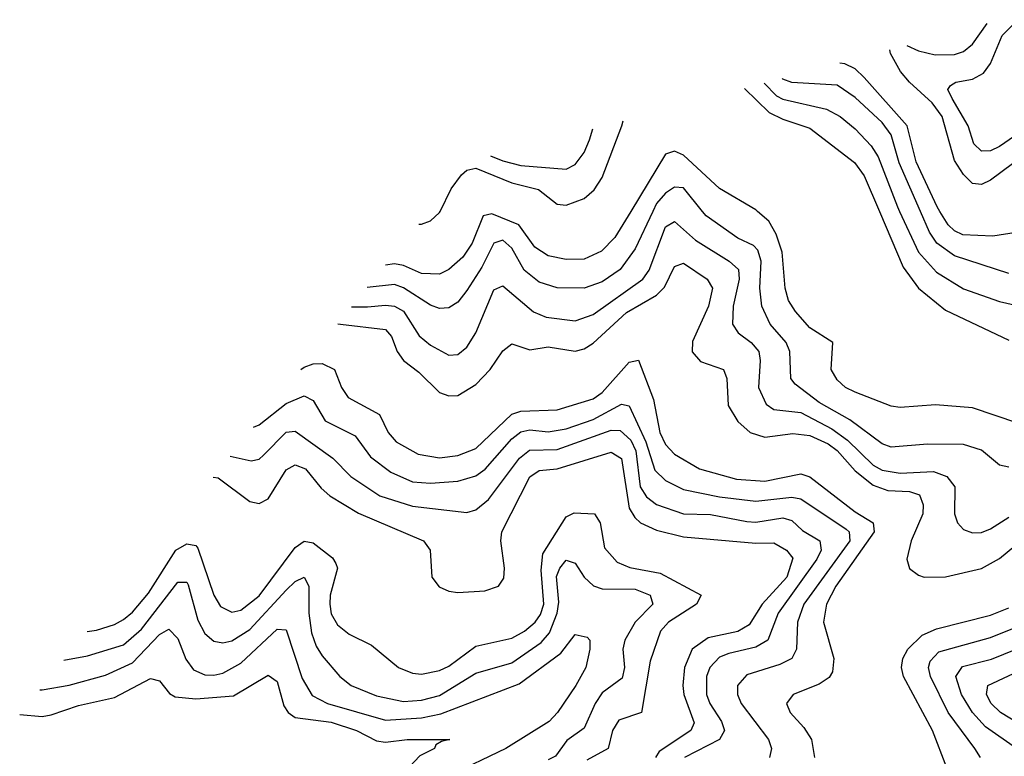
# Model space of a CAD drawing. Header units: inches. Extents: x 1305375 to 1407406, y 744550 to 841633.
# Tile 503 of 509: x 1393440 to 1395620, y 838793 to 840425. Entities that reach past the tile are written whole.
import ezdxf

# ---------------------------------------------------------------- set-up
doc = ezdxf.new("R2010")
doc.units = ezdxf.units.IN
doc.header["$MEASUREMENT"] = 0
doc.layers.add('B3893', color=7, linetype='Continuous')
doc.layers.add('B3894', color=7, linetype='Continuous')

msp = doc.modelspace()

# ---------------------------------------------------------------- linework, layer by layer
at = {"layer": 'B3893', "color": 5}
for points, elevation in [([(1394841.7, 840000), (1394803.1, 839916.9), (1394770, 839871.6), (1394730, 839844), (1394690, 839830.1), (1394630, 839831.1), (1394590, 839843.7), (1394557.3, 839870), (1394530, 839918.7), (1394510, 839936.4), (1394490, 839930), (1394463.2, 839876.8), (1394430, 839825.1), (1394410, 839799.1), (1394390, 839786.7), (1394370, 839785.1), (1394350, 839792.7), (1394290, 839831.1), (1394270, 839838.2), (1394209.8, 839831.2)], 1560), ([(1394793.1, 840000), (1394758, 839942), (1394728.1, 839911.9), (1394690, 839894.5), (1394650, 839893.6), (1394610, 839901.6), (1394581.1, 839921.1), (1394545, 839970), (1394485.6, 839994.4), (1394466.7, 839990), (1394442.1, 839930), (1394421, 839899), (1394390, 839871.1), (1394370, 839861.1), (1394330, 839862.3), (1394290, 839880.2), (1394270, 839884), (1394250.4, 839881)], 1580), ([(1394324, 839971.5), (1394330, 839971.6), (1394350, 839979), (1394370, 839997.5), (1394371.2, 840000)], 1620), ([(1395630, 839433.3), (1395610, 839438.3), (1395570, 839471.3), (1395530, 839484.1), (1395450, 839484.6), (1395370, 839477.9), (1395350, 839484.9), (1395278.4, 839538.4), (1395210, 839576.9), (1395157.1, 839617.1), (1395147.3, 839630), (1395145.3, 839690), (1395137.3, 839710), (1395102.1, 839750), (1395083.6, 839790), (1395079.1, 839830), (1395082.1, 839890), (1395074.4, 839914.4), (1395064.7, 839924.7), (1395030, 839941.1), (1394960.3, 839990), (1394952.3, 840000)], 1560), ([(1395650, 839531.3), (1395550, 839564.7), (1395468.2, 839571.8), (1395390, 839565.8), (1395370, 839568.9), (1395290, 839599.9), (1395268.3, 839610), (1395250, 839626.8), (1395236.9, 839650), (1395240.8, 839710), (1395190, 839742.3), (1395158.2, 839778.2), (1395142.8, 839802.8), (1395135.3, 839830), (1395128.1, 839910), (1395115, 839950), (1395098.7, 839978.7), (1395074, 840000)], 1580), ([(1395343.7, 840000), (1395396.5, 839876.5), (1395430, 839829.9), (1395490, 839781.4), (1395630, 839714.9)], 1580), ([(1395388.1, 840000), (1395430, 839909.5), (1395470, 839865.5), (1395530, 839828.6), (1395610, 839800.3), (1395674.5, 839785.5)], 1560), ([(1395630, 839862.7), (1395510, 839901.6), (1395470.9, 839930), (1395454.3, 839954.3), (1395434.4, 840000)], 1540), ([(1395692.8, 840000), (1395690, 839997.8), (1395646.6, 839953.4), (1395595.1, 839944.9), (1395528.1, 839948.1), (1395510, 839956.8), (1395496.2, 839970), (1395477.7, 840000)], 1520), ([(1394175, 839788.4), (1394210, 839788.5), (1394250, 839792.5), (1394270, 839790), (1394290, 839779.2), (1394324.8, 839724.8), (1394350, 839703.9), (1394390, 839681.7), (1394410, 839682.9), (1394430, 839699.5), (1394450, 839730.8), (1394490, 839826.4), (1394510, 839835.2), (1394578, 839778), (1394605.5, 839765.5), (1394670, 839757.7), (1394710, 839771.9), (1394819.9, 839850), (1394833.8, 839870), (1394870, 839965.7), (1394890, 839977.7), (1394936.2, 839936.1), (1395011.3, 839890), (1395031.5, 839871.5), (1395033, 839850), (1395019.9, 839790), (1395018.5, 839750), (1395031, 839731), (1395060.1, 839710), (1395076.4, 839690), (1395079.5, 839670), (1395076, 839610), (1395093, 839573), (1395110, 839561.1), (1395170, 839554.3), (1395238.6, 839518.6), (1395273.4, 839493.4), (1395330, 839438), (1395350, 839426.7), (1395390, 839420.4), (1395463.6, 839423.6), (1395493.1, 839413.1), (1395510.7, 839390), (1395510.1, 839330), (1395516.8, 839310), (1395530, 839295.2), (1395550, 839287.9), (1395570, 839288.7), (1395590, 839296.8), (1395630, 839322.4)], 1540), ([(1394144.6, 839751), (1394150.6, 839750.6), (1394250, 839738.4), (1394263.1, 839723.1), (1394275.7, 839690), (1394290, 839670.1), (1394324.1, 839644.1), (1394370, 839599), (1394390, 839591.7), (1394410, 839592.4), (1394450, 839616.3), (1394482.1, 839650), (1394510, 839691), (1394530, 839706.4), (1394570, 839693.1), (1394610, 839699.9), (1394670, 839690.7), (1394690, 839695.5), (1394710, 839708.1), (1394783.5, 839776.5), (1394850, 839814.6), (1394867.8, 839832.2), (1394890, 839878.3), (1394910, 839885.2), (1394962.7, 839850), (1394974.2, 839830), (1394965.5, 839790), (1394930, 839711.6), (1394929, 839689), (1394947.3, 839667.3), (1394998.5, 839650), (1395005.6, 839630), (1395008.9, 839570), (1395030, 839534.7), (1395057.7, 839510), (1395090, 839499.9), (1395151.7, 839508.2), (1395190, 839504), (1395230, 839485.4), (1395250, 839470.3), (1395290, 839425.5), (1395330, 839393.8), (1395362.1, 839382.1), (1395410, 839379.9), (1395432.3, 839372.3), (1395440.4, 839350), (1395439.7, 839330), (1395414.1, 839270), (1395404.4, 839230), (1395410, 839209.1), (1395430, 839194), (1395443, 839190), (1395490, 839190.8), (1395570, 839208.8), (1395610, 839231.5), (1395690, 839297.7)], 1520), ([(1394062.6, 839650.2), (1394070, 839655), (1394090, 839662.3), (1394110, 839663.2), (1394137.1, 839650), (1394152.4, 839610), (1394167.8, 839587.8), (1394236.9, 839550), (1394256, 839510), (1394273.4, 839490), (1394322.1, 839462.1), (1394370, 839454.2), (1394410, 839459.1), (1394450, 839474.7), (1394530, 839551.1), (1394550, 839557.6), (1394630, 839560.5), (1394710, 839584.6), (1394730, 839598.7), (1394790, 839665.8), (1394810, 839670.2), (1394843.5, 839583.5), (1394857.6, 839510), (1394870, 839483.4), (1394890, 839462.3), (1394945.5, 839430), (1395027.2, 839407.2), (1395090, 839402.7), (1395170, 839418.5), (1395190, 839412), (1395290, 839334.8), (1395329.7, 839310), (1395331.9, 839290), (1395247.5, 839170), (1395226.8, 839130), (1395219.6, 839090), (1395243.1, 839010), (1395239.8, 838980.2), (1395232.2, 838967.8), (1395210, 838952.5), (1395152.9, 838930), (1395138.2, 838910), (1395146.4, 838890), (1395176.7, 838856.7), (1395193, 838830), (1395199.8, 838790)], 1480), ([(1393958, 839521.8), (1393970, 839527.4), (1394030, 839574.4), (1394070, 839591.5), (1394090, 839580.9), (1394116.5, 839536.5), (1394182.6, 839502.6), (1394216.7, 839456.7), (1394262.1, 839422.1), (1394310, 839401.1), (1394350, 839397.9), (1394410, 839402.5), (1394450, 839414.5), (1394471, 839429), (1394530, 839496.3), (1394550, 839511.9), (1394570, 839516.1), (1394610, 839512.1), (1394650, 839518.6), (1394710, 839539.1), (1394772.8, 839572.8), (1394790, 839569.6), (1394826.3, 839490), (1394846.8, 839426.8), (1394870, 839404.2), (1394910, 839384.4), (1394990, 839367.5), (1395070, 839358.5), (1395150, 839367.4), (1395170, 839363.1), (1395270, 839296.4), (1395276.4, 839290), (1395278.2, 839270), (1395176.7, 839130), (1395162.3, 839090), (1395160.4, 839030), (1395150.1, 839010), (1395123.4, 838996.6), (1395050, 838973.7), (1395029.2, 838950), (1395029.7, 838930), (1395037.4, 838910), (1395098.2, 838830), (1395104.6, 838810), (1395100.1, 838790)], 1460), ([(1393906, 839458), (1393952.3, 839447.7), (1393970, 839451.6), (1393980.2, 839459.8), (1394030, 839511.1), (1394050, 839513.5), (1394133.8, 839453.8), (1394173.2, 839413.2), (1394237.5, 839370), (1394310, 839347.4), (1394430, 839333.3), (1394450, 839339.1), (1394478.3, 839361.7), (1394546.9, 839453.1), (1394568.7, 839471.3), (1394630, 839472.9), (1394750, 839515.7), (1394770, 839514.6), (1394793.6, 839493.6), (1394804.1, 839470), (1394814.3, 839390), (1394827.7, 839367.7), (1394850, 839351), (1394910, 839330.3), (1394970, 839328.9), (1395050, 839313.3), (1395070, 839311.5), (1395130, 839321.4), (1395150, 839315.1), (1395173.4, 839293.4), (1395212, 839270), (1395214.5, 839250), (1395205.3, 839230), (1395119.9, 839110), (1395096.7, 839050), (1395070, 839034.6), (1395010, 839021), (1394990, 839012.3), (1394967.9, 838990), (1394960.6, 838970), (1394960.7, 838930), (1394968.1, 838910), (1394994.2, 838870), (1395000.5, 838850), (1394989.5, 838830.5), (1394911.8, 838790)], 1440), ([(1393868.2, 839411.5), (1393879.4, 839410), (1393950, 839357.5), (1393970, 839353.3), (1393990, 839363.1), (1394030, 839427.3), (1394050, 839438.9), (1394072.6, 839430), (1394107.3, 839387.3), (1394127.2, 839370), (1394190, 839331.4), (1394334, 839270), (1394348.8, 839250), (1394352.6, 839190), (1394368.7, 839168.7), (1394390, 839158.6), (1394410, 839155.6), (1394470, 839159.5), (1394500.2, 839170), (1394512.2, 839187.8), (1394513.4, 839210), (1394505.2, 839270), (1394507.9, 839290), (1394570, 839412.4), (1394590, 839425.8), (1394630.3, 839429.7), (1394750, 839466.6), (1394772.8, 839452.8), (1394790, 839342.8), (1394802, 839322), (1394815.1, 839310), (1394850, 839294.3), (1394910, 839279), (1395070, 839265), (1395110, 839265.8), (1395138.2, 839250), (1395152.2, 839232.2), (1395138.7, 839190), (1395084.4, 839130), (1395055.6, 839084.4), (1395030.2, 839069.8), (1394964.8, 839055.2), (1394929, 839030), (1394912.3, 838990), (1394908.1, 838950), (1394910.5, 838930), (1394933.2, 838866.8), (1394926.5, 838850), (1394856.4, 838803.6), (1394848.1, 838790)], 1420), ([(1393589.6, 839069.2), (1393610, 839072.4), (1393650, 839084.8), (1393670, 839096.1), (1393690, 839112.4), (1393725.5, 839154.5), (1393786.1, 839250), (1393810, 839263.8), (1393830, 839259.7), (1393834.3, 839254.3), (1393869.8, 839149.8), (1393885, 839125), (1393910, 839112.5), (1393930, 839117), (1393970, 839148.4), (1394050, 839255.2), (1394070, 839269.7), (1394090, 839265.6), (1394132.7, 839232.7), (1394140.2, 839220.2), (1394143.9, 839210), (1394127.9, 839150), (1394126.8, 839130), (1394130, 839108.4), (1394144.1, 839084.1), (1394170, 839063.9), (1394219.1, 839039.1), (1394278.8, 838990), (1394310, 838977.3), (1394330, 838974.9), (1394370, 838983), (1394390, 838992.8), (1394450, 839037.2), (1394530, 839054.4), (1394558.2, 839070), (1394581.7, 839090), (1394593.2, 839106.8), (1394600.6, 839130), (1394594.5, 839205.5), (1394598.6, 839241.4), (1394650, 839323.7), (1394667.6, 839332.4), (1394712.7, 839330), (1394725.1, 839310), (1394734.8, 839254.8), (1394763.2, 839223.2), (1394790.9, 839210.9), (1394858.5, 839198.5), (1394949.3, 839150), (1394938.5, 839130), (1394876.4, 839090), (1394859, 839070), (1394835.9, 839004.1), (1394816.6, 838890), (1394766.7, 838873.3), (1394752.7, 838850), (1394742.9, 838810), (1394695.6, 838784.4)], 1380), ([(1393538.2, 839006.1), (1393590, 839015.7), (1393670, 839040.3), (1393710, 839074.3), (1393790, 839178.8), (1393810, 839178.7), (1393813.2, 839173.2), (1393834.5, 839094.5), (1393850, 839065.4), (1393870, 839048.4), (1393890, 839044.3), (1393910, 839048.5), (1393950, 839074), (1394030, 839161.4), (1394050, 839180.5), (1394070, 839190.1), (1394080.3, 839170), (1394080.5, 839110), (1394086.3, 839066.3), (1394096.7, 839036.7), (1394110, 839015.7), (1394148.9, 838970), (1394174.3, 838950), (1394230, 838926.9), (1394290, 838914.7), (1394330, 838917.5), (1394370, 838928), (1394450, 838976.8), (1394530, 839000.3), (1394594.7, 839045.3), (1394613.5, 839066.5), (1394630, 839110), (1394634.2, 839134.2), (1394628.8, 839191.2), (1394636.2, 839210), (1394650, 839227.6), (1394670, 839221.2), (1394690.1, 839190), (1394710.4, 839170.4), (1394730, 839163.9), (1394802.9, 839162.9), (1394835.9, 839150), (1394842.4, 839130), (1394803, 839090), (1394779.7, 839050), (1394775.6, 839030), (1394779.3, 838990), (1394773.9, 838966.1), (1394730, 838933.8), (1394714, 838910), (1394690, 838855), (1394651.8, 838828.2), (1394626.8, 838793.2), (1394610, 838785)], 1360), ([(1395492.9, 838767.1), (1395461.6, 838850), (1395397, 838970), (1395392.5, 838990), (1395395.6, 839010), (1395406.6, 839030), (1395438.7, 839061.3), (1395470, 839075.5), (1395590, 839105.9), (1395630, 839121.7)], 1480), ([(1393484.7, 838940.3), (1393490, 838940.1), (1393550, 838950.3), (1393630, 838972.5), (1393690, 838999.8), (1393750, 839062.8), (1393770, 839074.6), (1393790, 839053.7), (1393807.9, 839007.9), (1393824.8, 838984.8), (1393850, 838973.4), (1393870, 838973.1), (1393890, 838977.4), (1393930, 838999.2), (1394010, 839074.8), (1394030, 839072.9), (1394065.6, 838965.6), (1394087.4, 838927.4), (1394121.6, 838910), (1394250, 838873.4), (1394330, 838878.3), (1394372.9, 838887.2), (1394546.4, 838953.6), (1394638.2, 839021.8), (1394670, 839062.9), (1394696.7, 839056.7), (1394702.2, 839050), (1394702.9, 839030), (1394693.8, 838990), (1394671.9, 838950), (1394631.2, 838890), (1394612.7, 838870), (1394516.9, 838810), (1394390.1, 838749.9)], 1340), ([(1395567.3, 838790), (1395554.8, 838810), (1395496.3, 838890), (1395457.1, 838970), (1395452.4, 838990), (1395456.3, 839003.7), (1395475.5, 839024.5), (1395590, 839056.4), (1395650, 839080.7)], 1460), ([(1395647.2, 838810), (1395578.6, 838858.6), (1395549.9, 838890), (1395525.4, 838930), (1395512.8, 838970), (1395527.8, 838992.2), (1395592.1, 839007.9), (1395677.5, 839042.6)], 1440), ([(1395677.7, 838850), (1395611.8, 838890), (1395591.3, 838910), (1395580.6, 838930), (1395584.1, 838950), (1395710, 839008.6)], 1420), ([(1393440.1, 838885.6), (1393490, 838881.4), (1393510, 838884.6), (1393570, 838905.7), (1393650, 838923.3), (1393730, 838965), (1393750, 838960.4), (1393772.1, 838932.1), (1393784.7, 838924.7), (1393830, 838920), (1393913.4, 838926.6), (1393990, 838972.8), (1394010, 838958.6), (1394024.9, 838904.9), (1394034.7, 838890), (1394050, 838879.1), (1394130, 838868.6), (1394186.1, 838850), (1394230, 838827.5), (1394250, 838824.1), (1394298, 838830), (1394392.2, 838830), (1394374, 838826), (1394361.8, 838818.2), (1394358.7, 838810), (1394325.9, 838794.1), (1394270, 838734.5)], 1320)]:
    msp.add_lwpolyline(points, dxfattribs=dict(at, elevation=elevation))
at = {"layer": 'B3894', "color": 5}
for points, elevation in [([(1395404.5, 840368), (1395430, 840355.8), (1395467.3, 840347.3), (1395510, 840347.8), (1395530, 840354.3), (1395550, 840370.5), (1395582, 840416.5)], 1480), ([(1395676, 840190), (1395610, 840143.7), (1395590, 840134.3), (1395570, 840133.3), (1395552.8, 840150), (1395540.1, 840190), (1395504.5, 840250), (1395495.3, 840270), (1395500.8, 840279.2), (1395513.3, 840286.7), (1395550, 840292.7), (1395574, 840306), (1395590, 840328.1), (1395615.7, 840390), (1395650, 840424.8)], 1460), ([(1396013.7, 840000), (1395997, 840010), (1395983.2, 840030), (1395980.6, 840050), (1395986, 840106), (1395972.9, 840130), (1395946.3, 840150), (1395870, 840191.1), (1395830, 840199.5), (1395773, 840187), (1395690, 840143.7), (1395590, 840069.3), (1395570, 840059.8), (1395550, 840062.2), (1395530, 840082.2), (1395510, 840112.9), (1395482.7, 840210), (1395460.5, 840240.5), (1395410, 840286.2), (1395390.6, 840310), (1395368.2, 840350), (1395366.6, 840358)], 1480), ([(1395477.7, 840000), (1395471.5, 840010), (1395425.4, 840110), (1395405.3, 840190), (1395310, 840296.4), (1395290, 840315.8), (1395267.1, 840327.1), (1395256, 840328.5)], 1520), ([(1395088.3, 840284), (1395116.2, 840256.2), (1395130, 840249.1), (1395226.7, 840226.7), (1395257.1, 840210), (1395290, 840182.8), (1395325.6, 840145.6), (1395340.7, 840120.7), (1395383.5, 840010), (1395388.1, 840000)], 1560), ([(1395434.4, 840000), (1395387.6, 840107.6), (1395370, 840170), (1395350, 840197.2), (1395290, 840252.5), (1395250, 840280.1), (1395150, 840286), (1395130, 840292.9), (1395128.2, 840294.6)], 1540), ([(1395044.8, 840272.4), (1395099.5, 840219.5), (1395130, 840204.2), (1395190, 840184.6), (1395288.7, 840108.7), (1395310, 840078.8), (1395343.7, 840000)], 1580), ([(1394371.2, 840000), (1394395.8, 840050), (1394418.5, 840081.5), (1394430, 840091.7), (1394450, 840096.2), (1394530, 840063.5), (1394588.7, 840048.7), (1394630, 840016.5), (1394650, 840014.1), (1394690, 840029), (1394712.5, 840047.6), (1394730, 840075.5), (1394773.2, 840190), (1394776, 840200.9)], 1620), ([(1394482.6, 840122.9), (1394510, 840112), (1394550, 840101.8), (1394650, 840093.7), (1394670, 840104.3), (1394689.7, 840130.3), (1394701.6, 840158.4), (1394708.9, 840183.1)], 1640), ([(1395074, 840000), (1395070, 840003.4), (1394990, 840050.9), (1394910, 840125), (1394890, 840133.6), (1394870, 840126.9), (1394793.1, 840000)], 1580), ([(1394952.3, 840000), (1394910, 840052.4), (1394890, 840053.8), (1394870, 840040.6), (1394850, 840017.9), (1394841.7, 840000)], 1560)]:
    msp.add_lwpolyline(points, dxfattribs=dict(at, elevation=elevation))

doc.saveas('drawing.dxf')
